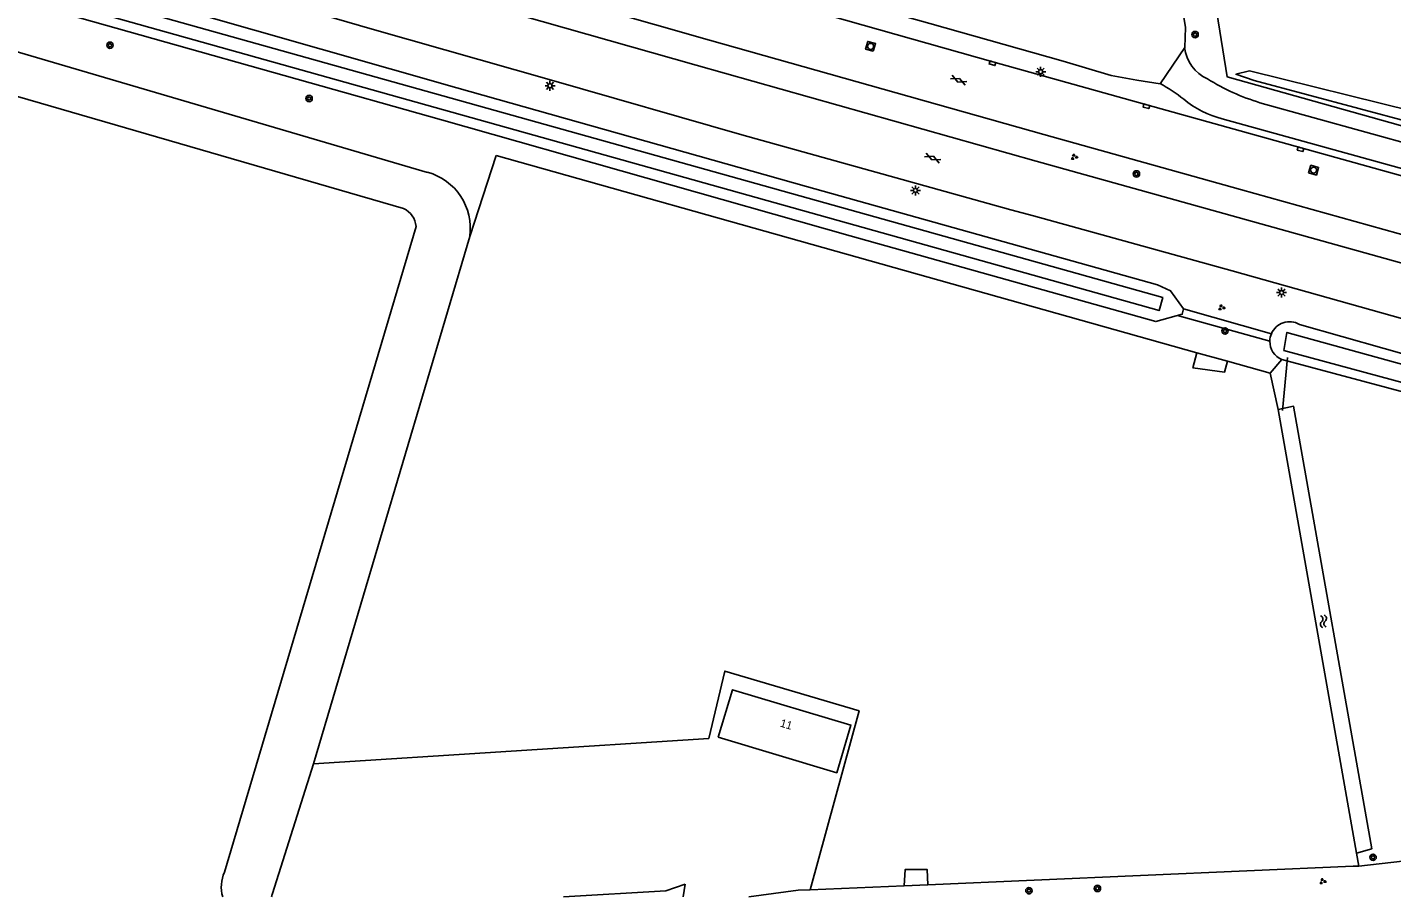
# Model space of a CAD drawing. Extents: x 125000 to 129004, y 397500 to 399008.
# Drawn here: x 126817.1 to 126987.6, y 397500 to 397608.7 of the extents above; entities that cross this region are included whole.
import ezdxf

# ---------------------------------------------------------------- set-up
doc = ezdxf.new("R2010")
doc.units = 0
for name, color, linetype in [('gg-afsc-draadraster', 7, 'Continuous'), ('gg-afsc-hekwerk', 7, 'Continuous'), ('gg-afsc-lijn draadraster', 7, 'Continuous'), ('gg-anno-huisnummerreeks BGT', 7, 'Continuous'), ('gg-bbg-hoofdgebouw', 7, 'Continuous'), ('gg-knt-bovenkant onderkant talud', 7, 'Continuous'), ('gg-knt-bronhoudergrens', 7, 'Continuous'), ('gg-knt-verharding', 7, 'Continuous'), ('gg-kntw-bovenkant insteek waterloop', 7, 'Continuous'), ('gg-kntw-greppel-droge sloot', 7, 'Continuous'), ('gg-kntw-waterlijn', 7, 'Continuous'), ('gg-kwrk-duiker nz buis', 7, 'Continuous'), ('gt-grn-groengrens', 7, 'Continuous'), ('gt-grn-vlakafsluiter', 7, 'Continuous'), ('gt-grn-weggrens', 7, 'Continuous'), ('gt-symb-boom', 7, 'Continuous'), ('gt-symb-gesloten verharding', 7, 'Continuous'), ('gt-symb-groenvak', 7, 'Continuous'), ('gt-symb-kolk', 7, 'Continuous'), ('gt-symb-lichtmast', 7, 'Continuous'), ('gt-symb-rioolschacht', 7, 'Continuous'), ('gt-symb-watersymbool', 7, 'Continuous')]:
    doc.layers.add(name, color=color, linetype=linetype)

# ---------------------------------------------------------------- blocks, each defined once
blk = doc.blocks.new('gt0-BOOM')
at = {"layer": 'gt-symb-boom'}
for radius in [0.4, 0.2]:
    blk.add_circle((0, 0), radius, dxfattribs=at)
blk = doc.blocks.new('gt0-GRVAK')
at = {"layer": 'gt-symb-groenvak'}
for p, q in [((-0.11, 0.19), (-0.23, 0.24)), ((-0.18, 0.15), (0.09, 0.15)), ((-0.09, 0.21), (-0.16, 0.32)), ((-0.05, 0.21), (-0.05, 0.39)), ((0, 0.21), (0.06, 0.32)), ((0.01, 0.19), (0.13, 0.24)), ((0.26, -0.05), (0.2, 0.06)), ((0.3, -0.05), (0.3, 0.13)), ((0.35, -0.05), (0.41, 0.06)), ((-0.24, -0.23), (-0.36, -0.18)), ((-0.32, -0.26), (-0.05, -0.26)), ((-0.23, -0.21), (-0.29, -0.09)), ((-0.18, -0.2), (-0.18, -0.02)), ((-0.14, -0.21), (-0.07, -0.09)), ((-0.12, -0.23), (0, -0.18)), ((0.24, -0.07), (0.12, -0.02)), ((0.17, -0.11), (0.44, -0.11)), ((0.37, -0.07), (0.49, -0.02))]:
    blk.add_line(p, q, dxfattribs=at)
blk = doc.blocks.new('gt0-LMAST')
at = {"layer": 'gt-symb-lichtmast'}
for p, q in [((-0.18, 0.17), (-0.45, 0.44)), ((-0.01, 0.25), (-0.01, 0.62)), ((0.17, 0.17), (0.44, 0.44)), ((-0.26, 0), (-0.63, 0)), ((-0.18, -0.18), (-0.45, -0.45)), ((-0.01, -0.25), (-0.01, -0.63)), ((0.44, -0.45), (0.17, -0.18)), ((0.24, 0), (0.62, 0))]:
    blk.add_line(p, q, dxfattribs=at)
blk.add_circle((-0.01, 0), 0.25, dxfattribs=at)
blk = doc.blocks.new('gt0-RS')
at = {"layer": 'gt-symb-rioolschacht'}
blk.add_lwpolyline([(-0.5, -0.5), (0.5, -0.5), (0.5, 0.5), (-0.5, 0.5)], close=True, dxfattribs=at)
blk.add_circle((0, 0), 0.375, dxfattribs=at)
blk = doc.blocks.new('gt0-GESVH1')
at = {"layer": 'gt-symb-gesloten verharding'}
for p, q in [((-0.99, -0.26), (0.01, 0.24)), ((0.01, -0.26), (-0.99, 0.24)), ((0.01, 0.24), (1.01, -0.26)), ((1.01, 0.24), (0.01, -0.26))]:
    blk.add_line(p, q, dxfattribs=at)
blk = doc.blocks.new('gt0-KOLK')
at = {"layer": 'gt-symb-kolk'}
blk.add_lwpolyline([(0, 0), (0.37, 0), (0.37, 0.4), (-0.38, 0.4), (-0.38, 0), (0, 0)], dxfattribs=at)
blk = doc.blocks.new('gt0-WA')
at = {"layer": 'gt-symb-watersymbool'}
for centre, start, end in [((-0.32, 0.02), 28.0725, 151.9275), ((0.43, 0.42), 208.0725, 331.9275), ((-0.32, -0.43), 28.0725, 151.9275), ((0.43, -0.03), 208.0725, 331.9275)]:
    blk.add_arc(centre, 0.425, start, end, dxfattribs=at)

msp = doc.modelspace()

# ---------------------------------------------------------------- linework, layer by layer
at = {"layer": 'gg-afsc-draadraster'}
for p, q in [((126875.67, 397592.67), (126872.39, 397582.56)), ((126963.24, 397568.02), (126875.67, 397592.67)), ((126967.09, 397566.94), (126963.24, 397568.02)), ((126972.42, 397565.44), (126967.09, 397566.94)), ((126852.84, 397516.63), (126902.27, 397519.78))]:
    msp.add_line(p, q, dxfattribs=at)
at = {"layer": 'gg-afsc-hekwerk'}
for p, q in [((126982.79, 397503.81), (126929.64, 397501.5)), ((126914.92, 397500.87), (126913.41, 397500.8)), ((126926.65, 397501.37), (126914.92, 397500.87)), ((126929.64, 397501.5), (126926.65, 397501.37))]:
    msp.add_line(p, q, dxfattribs=at)
msp.add_lwpolyline([(126962.01, 397633.69), (126967.04, 397602.49), (127012.73, 397589.69), (127012.7, 397589.99)], dxfattribs=at)
at = {"layer": 'gg-afsc-lijn draadraster'}
for p, q in [((126875.67, 397592.67), (126872.39, 397582.56)), ((126963.24, 397568.02), (126875.67, 397592.67)), ((126967.09, 397566.94), (126963.24, 397568.02)), ((126972.42, 397565.44), (126967.09, 397566.94))]:
    msp.add_line(p, q, dxfattribs=at)
at = {"layer": 'gg-bbg-hoofdgebouw'}
msp.add_lwpolyline([(126903.43, 397519.93), (126905.2, 397525.87), (126920.02, 397521.45), (126918.25, 397515.51), (126903.43, 397519.93)], dxfattribs=at)
at = {"layer": 'gg-knt-bovenkant onderkant talud'}
for points in [[(127012.7, 397589.99), (126990.04, 397596.81), (126970.4, 397602.03), (126968.13, 397602.84), (126969.81, 397603.24)], [(127012.52, 397591.52), (126990.35, 397598.19), (126969.81, 397603.24)]]:
    msp.add_lwpolyline(points, dxfattribs=at)
at = {"layer": 'gg-knt-bronhoudergrens'}
for p, q in [((126973.39, 397560.92), (126972.42, 397565.44)), ((126983.2, 397505.43), (126983.48, 397503.84)), ((126983.48, 397503.84), (126982.79, 397503.81))]:
    msp.add_line(p, q, dxfattribs=at)
for points in [[(126963.24, 397568.02), (126962.74, 397566.11), (126966.68, 397565.57), (126967.09, 397566.94)], [(126914.92, 397500.87), (126921.04, 397523.25), (126904.25, 397528.21), (126902.27, 397519.78)], [(126929.64, 397501.5), (126929.56, 397503.4), (126926.78, 397503.4), (126926.65, 397501.37)]]:
    msp.add_lwpolyline(points, dxfattribs=at)
at = {"layer": 'gg-knt-verharding'}
for points in [[(126958.64, 397601.65), (126955.76, 397602.08), (126952.55, 397602.68), (126946.55, 397604.46), (126929.88, 397609.18), (126896.65, 397618.5), (126870.61, 397625.99), (126845.69, 397633.05), (126815.03, 397641.9), (126783.19, 397651.1), (126743.33, 397662.77), (126709.67, 397672.73), (126678.64, 397681.95), (126642.42, 397692.79), (126626.7, 397697.63)], [(127217.52, 397528.12), (127216.66, 397528.36), (127174.98, 397539.4), (127133.48, 397550.52), (127112.67, 397556.13), (127072.64, 397567.02), (127034.07, 397577.58), (126995.54, 397588.26), (126956.98, 397599.02), (126937.75, 397604.4), (126917.42, 397610.12), (126899.33, 397615.25), (126880, 397620.69), (126860.79, 397626.22), (126841.44, 397631.74), (126822.25, 397637.29), (126803.1, 397642.8), (126783.96, 397648.35), (126764.71, 397653.99), (126745.56, 397659.57), (126726.38, 397665.2), (126693.46, 397674.95)], [(127229.02, 397517.84), (127201.79, 397525.03), (127175.21, 397532.08), (127124.03, 397545.78), (127099.13, 397552.5), (127072.79, 397559.71), (127046.84, 397566.77), (126995.54, 397580.92), (126968.7, 397588.42), (126944.12, 397595.31), (126902.34, 397607.09), (126846.79, 397622.95), (126810.53, 397633.38), (126783.9, 397641.11), (126756.49, 397649.1), (126737.73, 397654.58), (126693.39, 397667.65), (126691.46, 397668.17)], [(127228.13, 397514.43), (127201.09, 397521.57), (127174.12, 397528.76), (127147.75, 397535.83), (127123.09, 397542.48), (127098.21, 397549.13), (127071.78, 397556.36), (127045.92, 397563.39), (126994.69, 397577.57), (126943.18, 397591.97), (126900.68, 397603.95), (126873.36, 397611.7), (126840.83, 397621.01), (126782.2, 397637.97), (126755.87, 397645.68), (126736.59, 397651.23)], [(127226.37, 397507.68), (127213.45, 397511.07), (127212.8, 397511.23), (127212.87, 397511.61), (127203.25, 397514.16), (127179.75, 397520.34), (127157.76, 397526.2), (127111.36, 397538.68), (127090.71, 397544.26), (127065.54, 397551.12), (127043.84, 397557.07), (127020.85, 397563.46), (126998.29, 397569.62), (126967.67, 397578.26), (126942.81, 397585.13), (126939.99, 397585.87), (126928.21, 397589.18), (126906.39, 397595.25), (126882.62, 397602.07), (126860.21, 397608.45), (126793.27, 397627.87), (126789.12, 397629.01)], [(126961.72, 397606.18), (126961.81, 397608.66), (126961.12, 397613.05), (126958.58, 397625.78)], [(127231.83, 397528.64), (127186.31, 397540.67), (127141.13, 397552.7), (127113.29, 397560.25), (127083.57, 397568.28), (127017.47, 397586.42), (126971.12, 397599.27)], [(126966.4, 397597.26), (126988.52, 397591.13), (127015.4, 397583.56), (127082.71, 397565.16), (127112.9, 397556.96), (127173.7, 397540.61), (127216.4, 397529.39), (127217.78, 397528.95)]]:
    msp.add_lwpolyline(points, dxfattribs=at)
for centre, radius, start, end in [((126966.71, 397606.8), 5.04, 187.0796, 244.8365), ((126979.34, 397626.07), 28.03, 238.2205, 252.9614), ((126950.78, 397586.55), 17.03, 50.5547, 62.5045), ((126969.19, 397608.7), 11.77, 229.8406, 256.2872)]:
    msp.add_arc(centre, radius, start, end, dxfattribs=at)
at = {"layer": 'gg-kntw-bovenkant insteek waterloop'}
msp.add_line((126983.2, 397505.43), (126973.39, 397560.92), dxfattribs=at)
msp.add_lwpolyline([(126973.39, 397560.92), (126975.33, 397561.32), (126985.1, 397506), (126983.2, 397505.43)], dxfattribs=at)
at = {"layer": 'gg-kntw-greppel-droge sloot'}
for p, q in [((126789.14, 397613.5), (126867.11, 397590.56)), ((126864.12, 397586.03), (126788.2, 397608.08)), ((126841.72, 397503.07), (126865.68, 397583.81)), ((126872.39, 397582.56), (126852.84, 397516.63)), ((126852.84, 397516.63), (126847.74, 397500.4))]:
    msp.add_line(p, q, dxfattribs=at)
for points in [[(126791.71, 397621.87), (126794.89, 397622.82), (126870.78, 397601.15), (126914.48, 397588.79), (126958.33, 397576.51), (126959.95, 397575.77), (126961.59, 397573.52)], [(126961.59, 397573.52), (126961.42, 397572.83), (126958.13, 397571.91), (126919.94, 397582.63), (126868.86, 397597.15), (126796.66, 397617.51)], [(126976.05, 397571.56), (127007.81, 397562.53), (127043.1, 397552.83), (127073.67, 397544.54), (127099.71, 397537.38)], [(127100.39, 397535.6), (127100.14, 397534.03), (127098.06, 397533.57), (127069.65, 397541.32), (127036.15, 397550.52), (127003.59, 397559.19), (126973.85, 397567.16)]]:
    msp.add_lwpolyline(points, dxfattribs=at)
for centre, radius, start, end in [((126865.21, 397583.57), 7.25, 352.0412, 74.8248), ((126863.01, 397583.6), 2.67, 4.4591, 65.5077), ((126974.82, 397569.43), 2.46, 60.0428, 156.9157), ((126974.81, 397569.43), 2.45, 156.8358, 179.068), ((126974.82, 397569.42), 2.46, 178.9998, 246.7818), ((126845.94, 397501.24), 4.6, 156.5981, 195.6895), ((126842.05, 397502.23), 5.98, 338.0772, 342.1632)]:
    msp.add_arc(centre, radius, start, end, dxfattribs=at)
at = {"layer": 'gg-kntw-waterlijn'}
for points in [[(126793.84, 397621.57), (126824.69, 397612.59), (126958.99, 397574.91), (126958.53, 397573.28), (126825.56, 397610.59), (126793.3, 397619.97), (126793.84, 397621.57)], [(126974.09, 397568.31), (127099.14, 397534.46), (127099.56, 397536.01), (126974.49, 397570.55), (126974.09, 397568.31)]]:
    msp.add_lwpolyline(points, dxfattribs=at)
at = {"layer": 'gg-kwrk-duiker nz buis'}
for p, q in [((126972.36, 397569.47), (126960.82, 397572.66)), ((126973.93, 397560.77), (126974.56, 397567.41))]:
    msp.add_line(p, q, dxfattribs=at)
at = {"layer": 'gt-grn-groengrens'}
for p, q in [((126961.59, 397573.52), (126972.56, 397570.39)), ((126983.48, 397503.84), (126990.41, 397504.62)), ((126899.07, 397500), (126899.31, 397501.57)), ((126907.26, 397500), (126913.41, 397500.8))]:
    msp.add_line(p, q, dxfattribs=at)
msp.add_lwpolyline([(126884.11, 397500), (126896.9, 397500.75), (126899.31, 397501.57)], dxfattribs=at)
at = {"layer": 'gt-grn-vlakafsluiter'}
msp.add_line((126972.42, 397565.44), (126973.85, 397567.16), dxfattribs=at)
at = {"layer": 'gt-grn-weggrens'}
msp.add_line((126958.64, 397601.65), (126961.72, 397606.18), dxfattribs=at)

# ---------------------------------------------------------------- block references
at = {"layer": 'gt-symb-boom'}
for p in [(126963.02, 397607.79), (126827.43, 397606.46), (126852.31, 397599.8), (126955.69, 397590.37), (126966.76, 397570.73), (126985.26, 397504.93), (126942.26, 397500.75), (126950.82, 397501.04)]:
    msp.add_blockref('gt0-BOOM', p, dxfattribs=at)
at = {"layer": 'gt-symb-gesloten verharding'}
for p, rotation in [((126933.48, 397602.1), -22.897591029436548), ((126930.23, 397592.36), -22.89759102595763)]:
    msp.add_blockref('gt0-GESVH1', p, dxfattribs=dict(at, rotation=rotation))
at = {"layer": 'gt-symb-groenvak'}
for p in [(126947.9, 397592.49), (126966.31, 397573.66), (126978.95, 397501.93)]:
    msp.add_blockref('gt0-GRVAK', p, dxfattribs=at)
at = {"layer": 'gt-symb-kolk'}
for p, rotation in [((126937.75, 397604.4), 164.2940325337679), ((126956.98, 397599.02), 164.3683226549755), ((126976.24, 397593.64), 164.4115272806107)]:
    msp.add_blockref('gt0-KOLK', p, dxfattribs=dict(at, rotation=rotation))
at = {"layer": 'gt-symb-lichtmast'}
for p in [(126943.73, 397603.15), (126882.42, 397601.39), (126928.09, 397588.3), (126973.83, 397575.54)]:
    msp.add_blockref('gt0-LMAST', p, dxfattribs=at)
at = {"layer": 'gt-symb-rioolschacht'}
for p, rotation in [((126922.47, 397606.32), 74.03354273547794), ((126977.83, 397590.84), -16.14270685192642)]:
    msp.add_blockref('gt0-RS', p, dxfattribs=dict(at, rotation=rotation))
at = {"layer": 'gt-symb-watersymbool', "rotation": 100.01793447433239}
msp.add_blockref('gt0-WA', (126979.06, 397534.37), dxfattribs=at)

# ---------------------------------------------------------------- texts
at = {"layer": 'gg-anno-huisnummerreeks BGT'}
msp.add_text('11', height=1, rotation=343.4, dxfattribs=at).set_placement((126911.09, 397521.29))

doc.saveas('drawing.dxf')
